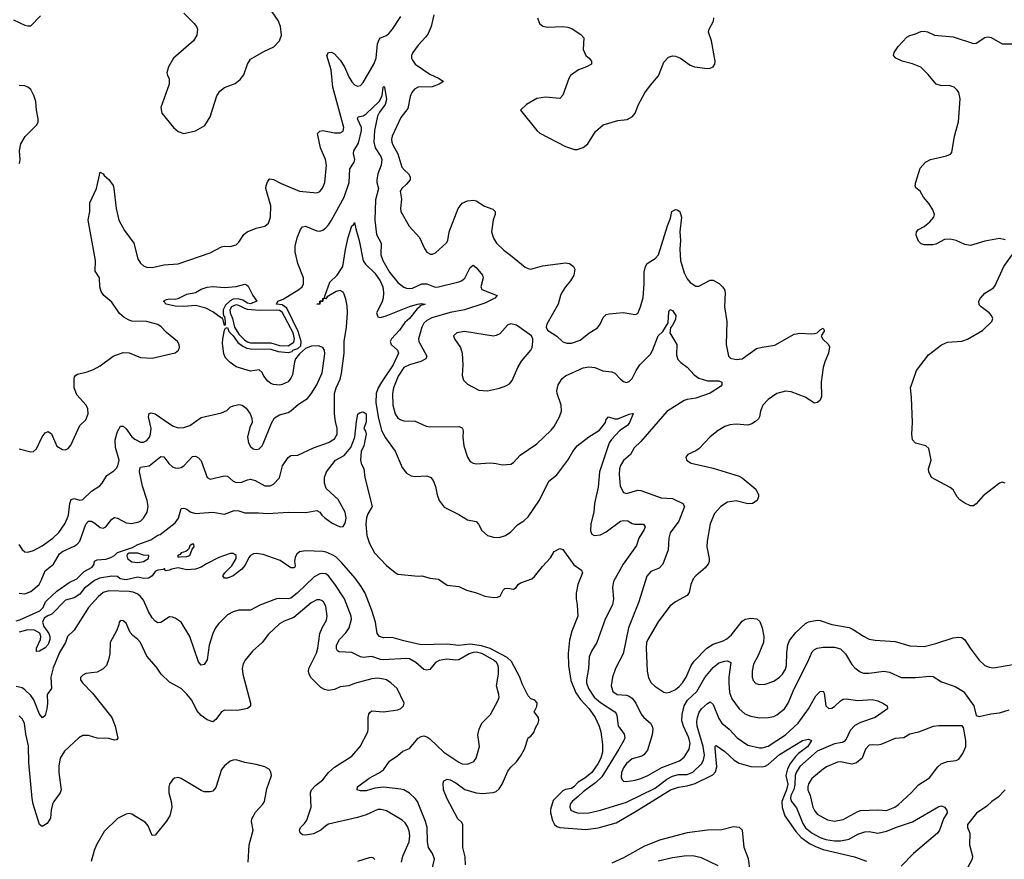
# Model space of a CAD drawing. Header units: inches. Extents: x 2134017 to 2292458, y 756222 to 916513.
# Tile 338 of 387: x 2241534 to 2248344, y 881569 to 887377. Entities that reach past the tile are written whole.
import ezdxf

# ---------------------------------------------------------------- set-up
doc = ezdxf.new("R2010")
doc.units = ezdxf.units.IN
doc.header["$MEASUREMENT"] = 0
doc.layers.add('C2848', color=7, linetype='Continuous')

msp = doc.modelspace()

# ---------------------------------------------------------------- linework, layer by layer
at = {"layer": 'C2848', "color": 5}
for points, elevation in [([(2241490, 887374.9), (2241570, 887339.5), (2241590, 887333), (2241610, 887334), (2241677.3, 887402.7)], 320), ([(2241530, 884409), (2241610, 884387.3), (2241629.6, 884390.4), (2241650, 884407.3), (2241690, 884490.6), (2241710, 884519.1), (2241730, 884527.7), (2241752.8, 884512.8), (2241790, 884427), (2241830, 884403.6), (2241850, 884402), (2241870, 884410.5), (2241887.1, 884432.9), (2241949.8, 884570.2), (2241990, 884608), (2242008.3, 884650), (2242004.7, 884684.7), (2241992.4, 884710), (2241930, 884781.6), (2241910, 884829.3), (2241909.8, 884890.2), (2241913, 884907), (2241921.7, 884918.3), (2241934.2, 884925.9), (2241999.3, 884940.7), (2242043, 884957), (2242090, 884983), (2242181.2, 885050), (2242250, 885075.5), (2242290, 885071.8), (2242370, 885040.2), (2242450, 885036.1), (2242610, 885073.4), (2242632.7, 885090), (2242639.3, 885110), (2242636, 885130), (2242625.2, 885150), (2242550, 885214), (2242513.2, 885253.2), (2242490, 885268.5), (2242410, 885288.1), (2242310, 885291.6), (2242290, 885297.4), (2242256.8, 885316.8), (2242225, 885345), (2242170, 885423.5), (2242115.6, 885470), (2242096.3, 885496.3), (2242087.1, 885530), (2242084.5, 885590), (2242056.6, 885636.6), (2242057.4, 885710), (2242006.2, 885990), (2242019.7, 886050), (2242018.9, 886110), (2242064, 886210), (2242090, 886322), (2242110, 886311.3), (2242118.4, 886298.4), (2242150, 886272), (2242179.1, 886230), (2242185.8, 886210), (2242200.2, 886070), (2242219.3, 885990), (2242258.4, 885918.4), (2242323.6, 885830), (2242350, 885721.6), (2242370, 885691.8), (2242390, 885675.2), (2242410, 885665.5), (2242450, 885662.6), (2242530, 885681.7), (2242630, 885687.7), (2242850, 885763.6), (2242930, 885805.7), (2242950, 885810.3), (2242990, 885807.4), (2243030, 885819.5), (2243050, 885838.7), (2243083.1, 885890), (2243106.6, 885910), (2243170, 885934.9), (2243230, 885948.7), (2243254.3, 885970), (2243268.8, 886011.2), (2243270.7, 886090), (2243237.2, 886210), (2243238.5, 886230), (2243250, 886260.7), (2243264.7, 886275.2), (2243290, 886272.3), (2243343.2, 886243.2), (2243470, 886191.2), (2243590, 886179.5), (2243610, 886188.7), (2243628.7, 886211.3), (2243643.1, 886250), (2243656.4, 886370), (2243648.6, 886410), (2243613.3, 886490), (2243594, 886590), (2243610, 886606), (2243630, 886610.2), (2243710, 886594), (2243750, 886593.1), (2243770, 886606.4), (2243775.3, 886630), (2243699.6, 886910), (2243687, 887030), (2243658, 887130), (2243669.4, 887150), (2243690, 887151.6), (2243710, 887140.9), (2243750, 887095.5), (2243779.8, 887050), (2243810, 886980.3), (2243830, 886946.3), (2243850, 886926.5), (2243870, 886917.7), (2243890, 886921.7), (2243910, 886941.1), (2243983.9, 887070), (2243998.3, 887110), (2244009.3, 887210.7), (2244020, 887240), (2244029.2, 887250.8), (2244070, 887268.1), (2244090, 887283.9), (2244112.2, 887310), (2244170, 887399.6)], 280), ([(2242670, 887421.3), (2242741.3, 887350), (2242755.8, 887330), (2242763.1, 887310), (2242758.7, 887270), (2242735.8, 887230), (2242596.4, 887110), (2242562.4, 887050), (2242550.4, 887010), (2242555.8, 886990), (2242568.5, 886970), (2242568.5, 886930), (2242510.6, 886770), (2242516.3, 886730), (2242598, 886630), (2242630, 886602.4), (2242669.5, 886590.5), (2242750, 886608.5), (2242814.2, 886645.8), (2242850, 886704), (2242897.2, 886850), (2242917.3, 886882.7), (2242950, 886907.4), (2243024.1, 886935.9), (2243058, 886962), (2243084.5, 886995.5), (2243108.7, 887070), (2243130, 887102.6), (2243223.3, 887156.7), (2243290.7, 887189.3), (2243331.3, 887230), (2243344, 887270), (2243338, 887330), (2243320.9, 887370), (2243279.6, 887430)], 320), ([(2244397.1, 887410), (2244380.5, 887330), (2244358.6, 887281.4), (2244342.4, 887257.6), (2244290, 887201.5), (2244253, 887150), (2244244.8, 887130), (2244244.7, 887110), (2244250, 887095.5), (2244269.6, 887069.6), (2244370, 886999.7), (2244434, 886970), (2244466, 886950), (2244434, 886930), (2244387.4, 886912.6), (2244290, 886911), (2244263.4, 886896.6), (2244246.9, 886873.1), (2244235, 886845), (2244217.2, 886762.8), (2244170, 886699.5), (2244111, 886570), (2244106.2, 886550), (2244107, 886530), (2244114.2, 886510), (2244148.6, 886448.6), (2244177.1, 886357.1), (2244194.7, 886334.7), (2244223.7, 886310), (2244234.9, 886290), (2244233.4, 886270), (2244210, 886238.7), (2244177, 886210), (2244166, 886190), (2244174.1, 886134.1), (2244167.7, 886070), (2244170.2, 886050), (2244228.4, 885948.4), (2244298.4, 885870), (2244333.5, 885793.5), (2244350, 885768), (2244374.4, 885754.4), (2244390, 885754), (2244410, 885763.1), (2244485.9, 885834.1), (2244494, 885850), (2244504.7, 885910), (2244566.8, 886070), (2244593.3, 886106.7), (2244630, 886122.7), (2244670, 886128.5), (2244690, 886123.1), (2244747.5, 886087.5), (2244805.4, 886065.4), (2244822.4, 886050), (2244822.8, 886042.8), (2244822.6, 886030), (2244808.7, 885991.3), (2244797.2, 885910), (2244810, 885866), (2244831.3, 885831.3), (2244881.4, 885781.4), (2244929, 885749), (2245030, 885666), (2245050, 885654.9), (2245070, 885652.2), (2245150, 885674.9), (2245310, 885694.9), (2245336, 885690), (2245364, 885670), (2245372.7, 885650), (2245365.5, 885610), (2245343.8, 885570), (2245310, 885529.6), (2245284.6, 885490), (2245274.9, 885470), (2245258.7, 885410), (2245179.1, 885270), (2245174.8, 885250), (2245184.7, 885230), (2245250, 885186.7), (2245290, 885148.9), (2245318.9, 885138.9), (2245350, 885140.2), (2245410, 885160.2), (2245470, 885209.1), (2245530, 885245.7), (2245549.1, 885270.9), (2245570, 885317.1), (2245590, 885336.5), (2245610, 885342.3), (2245708.8, 885351.2), (2245790, 885337.3), (2245810, 885344.7), (2245828.7, 885391.3), (2245845.3, 885454.7), (2245854, 885550), (2245853.3, 885630), (2245861.4, 885670), (2245874, 885690), (2245930, 885724.7), (2245951.6, 885750), (2246013.5, 885950), (2246036.2, 886003.8), (2246043.5, 886050), (2246070, 886064.2), (2246081.8, 886061.8), (2246099.5, 886050), (2246110.2, 886010.2), (2246100.6, 885910), (2246103.9, 885850), (2246099.5, 885790), (2246105, 885710), (2246130, 885626.7), (2246150, 885583.1), (2246170, 885558.9), (2246210, 885533.4), (2246230, 885533.4), (2246310, 885574), (2246330, 885574.3), (2246372, 885552), (2246395.3, 885530), (2246407.9, 885510), (2246413.4, 885490), (2246409.2, 885390), (2246423.8, 885290), (2246420.3, 885130), (2246437, 885050), (2246450, 885034.4), (2246490, 885026.2), (2246530, 885030.2), (2246630, 885101.2), (2246670, 885112.1), (2246755.7, 885124.3), (2246890, 885200.9), (2246928.8, 885208.8), (2247010, 885203), (2247033.2, 885206.8), (2247049, 885211), (2247070, 885232), (2247090, 885242), (2247098, 885230), (2247096.9, 885223.1), (2247078, 885190), (2247086, 885170), (2247127.3, 885130), (2247133.8, 885113.8), (2247128.7, 885070), (2247103.1, 885010), (2247091.5, 884970), (2247077.6, 884870), (2247080.4, 884770), (2247070, 884746), (2247050.8, 884730), (2247030, 884723.7), (2246966.1, 884766.1), (2246870, 884803.5), (2246830, 884806.6), (2246770, 884791.1), (2246710.5, 884750), (2246674.9, 884710), (2246658.4, 884670), (2246650, 884629), (2246643.4, 884616.6), (2246622.8, 884597.2), (2246598.4, 884581.6), (2246570, 884571.8), (2246490, 884578.4), (2246446.6, 884573.4), (2246410, 884562.9), (2246364.8, 884535.2), (2246310, 884491.6), (2246230, 884407.3), (2246210, 884393.6), (2246156, 884370), (2246141, 884350), (2246146.8, 884330), (2246178, 884310), (2246330, 884274.3), (2246510, 884219.5), (2246530, 884208.2), (2246624.9, 884130), (2246644.9, 884090), (2246644, 884076), (2246634.8, 884050), (2246602, 884030), (2246570, 884026.9), (2246490, 884047.8), (2246430, 884038.5), (2246384, 884010), (2246339.6, 883960.4), (2246310.3, 883890), (2246289, 883770), (2246286.5, 883730), (2246303.6, 883650), (2246303.1, 883630), (2246295.3, 883610), (2246275.8, 883584.2), (2246210.2, 883529.8), (2246191.8, 883508.2), (2246176.2, 883470), (2246165.2, 883414.8), (2246150, 883393.3), (2246068.7, 883351.3), (2246030, 883321.1), (2245950, 883211.2), (2245877.6, 883090), (2245870.2, 883070), (2245866.2, 883030), (2245873.4, 882870), (2245883.4, 882823.4), (2245901.3, 882790), (2245926.2, 882766.2), (2245990, 882725.5), (2246010, 882721.8), (2246030, 882724.7), (2246070, 882744), (2246096, 882764), (2246119.1, 882790), (2246142.4, 882830), (2246178.3, 882910), (2246199.4, 882940.6), (2246285.3, 883030), (2246330, 883058.4), (2246398.9, 883081.1), (2246425.4, 883094.6), (2246457.1, 883122.8), (2246530, 883215.6), (2246550.7, 883229.3), (2246590, 883236.9), (2246631.9, 883231.9), (2246653.6, 883213.6), (2246670.2, 883170.2), (2246681.3, 883110), (2246677.6, 883070), (2246641.6, 882978.4), (2246610, 882918), (2246600.2, 882870), (2246599.6, 882830), (2246606.6, 882806.6), (2246625.8, 882785.8), (2246650, 882779), (2246690, 882779.6), (2246750, 882802.2), (2246790, 882828.1), (2246809.8, 882850), (2246830, 882883.7), (2246838.6, 882910), (2246840.7, 882999.3), (2246847.2, 883052.7), (2246857.4, 883082.6), (2246902.2, 883137.8), (2246970, 883201.3), (2246990, 883211.8), (2247050, 883223.6), (2247070, 883221.5), (2247150, 883192.6), (2247271.6, 883171.6), (2247299.5, 883159.5), (2247370, 883111.6), (2247410, 883091.6), (2247450, 883084.4), (2247590, 883075.6), (2247690, 883046), (2247790, 883042.3), (2247870, 883062.6), (2247990, 883101.3), (2248030, 883106.4), (2248050, 883102.4), (2248070, 883088), (2248107, 883030), (2248170, 882946), (2248210, 882910.4), (2248238.3, 882898.3), (2248270, 882893.4), (2248430, 882921.5)], 280), ([(2245114.9, 887390), (2245129.1, 887349.1), (2245151.4, 887331.4), (2245185.9, 887325.9), (2245289.5, 887329.5), (2245325.8, 887325.8), (2245354.3, 887314.3), (2245413.9, 887273.9), (2245434.9, 887250), (2245430.3, 887170), (2245449.2, 887129.2), (2245473, 887110), (2245488, 887090), (2245487.7, 887070), (2245454.8, 887050), (2245399.3, 887030), (2245343.7, 886990), (2245332.4, 886970), (2245290, 886854), (2245270, 886832.3), (2245170, 886841), (2245110, 886831.1), (2245038.8, 886790), (2244998, 886750), (2245110.2, 886610.2), (2245132.2, 886592.2), (2245310, 886499.5), (2245370, 886479.3), (2245390, 886479.3), (2245430, 886492.7), (2245462.8, 886517.2), (2245516.3, 886603.7), (2245570, 886648.4), (2245670, 886679.3), (2245734.9, 886685.1), (2245772.7, 886707.3), (2245789.7, 886730.3), (2245814.3, 886790), (2245856.9, 886870), (2245896.1, 886923.9), (2245951.8, 886988.2), (2245990, 887082), (2246022.4, 887117.6), (2246050, 887127), (2246070, 887124.9), (2246104, 887110), (2246170, 887061.6), (2246202, 887050), (2246290, 887039.5), (2246310, 887041.1), (2246330, 887050.7), (2246342.9, 887070), (2246343.6, 887090), (2246318.4, 887230), (2246298.4, 887290), (2246303.6, 887310), (2246332.6, 887367.4), (2246334, 887390)], 320), ([(2248350, 885853), (2248310, 885862.6), (2248210, 885844.4), (2248110, 885815.4), (2248070, 885821.1), (2248010, 885849.7), (2247970, 885858.8), (2247930, 885856.8), (2247870, 885825.1), (2247850, 885820.4), (2247790, 885818.7), (2247770, 885825.6), (2247750, 885843.7), (2247733.8, 885886.2), (2247735.6, 885910), (2247750, 885924.4), (2247790, 885946.4), (2247830, 885978), (2247857.6, 886010), (2247861.6, 886030), (2247850, 886061.2), (2247823.3, 886103.3), (2247784, 886150), (2247762, 886190), (2247732.9, 886212.9), (2247726.6, 886226.6), (2247732.7, 886252.7), (2247762.6, 886350), (2247798, 886390), (2247832.7, 886410), (2247945.1, 886434.9), (2247972.6, 886447.4), (2247982, 886458), (2247998.4, 886570), (2248027.6, 886670), (2248039.7, 886830), (2248030, 886872.3), (2248018.7, 886890), (2247997, 886910), (2247970, 886919.7), (2247901.8, 886921.8), (2247872.7, 886930), (2247817.8, 886997.8), (2247767.6, 887047.6), (2247710, 887070.6), (2247638.4, 887090), (2247594.3, 887110), (2247577.7, 887130), (2247581.1, 887150), (2247610, 887190.2), (2247670, 887254.9), (2247690, 887268.2), (2247730, 887278), (2247766.2, 887293.8), (2247790, 887297.1), (2247812.3, 887292.3), (2247862, 887270), (2247990, 887258.8), (2248130, 887211.7), (2248150, 887213.7), (2248210, 887254), (2248230, 887257.1), (2248253.5, 887253.5), (2248330.3, 887210.3), (2248410, 887210.3)], 280), ([(2241527.5, 883747.5), (2241551.3, 883711.3), (2241570, 883695.8), (2241590, 883693.4), (2241630, 883706), (2241690, 883737.1), (2241762.5, 883790), (2241804, 883830), (2241845.7, 883890), (2241864.7, 883930), (2241871.2, 883950), (2241880.5, 884030), (2241890, 884058.4), (2241910, 884064.7), (2241950, 884053.7), (2241970, 884058.8), (2242030, 884116.5), (2242088.1, 884151.9), (2242104, 884170), (2242135.8, 884224.2), (2242184.2, 884255.8), (2242204.2, 884275.8), (2242213, 884290), (2242221.7, 884330), (2242196.9, 884416.9), (2242193.7, 884470), (2242210, 884528), (2242230, 884566), (2242250, 884565.3), (2242270, 884546), (2242310, 884491.1), (2242330, 884474.3), (2242370, 884455.4), (2242390, 884454.4), (2242413.9, 884466.1), (2242431.1, 884488.9), (2242439.3, 884510), (2242442.5, 884550), (2242424.7, 884630), (2242430, 884652), (2242442, 884658), (2242470, 884650.4), (2242590, 884566.9), (2242630, 884554.7), (2242670, 884555.2), (2242711.2, 884568.8), (2242790, 884625.7), (2242930, 884657.3), (2242966.3, 884673.7), (2242990, 884696), (2243010, 884706), (2243050, 884714.8), (2243072, 884710), (2243101, 884690), (2243127.3, 884650), (2243139.9, 884619.9), (2243140.5, 884590), (2243125.1, 884554.9), (2243110.3, 884490), (2243116, 884450), (2243130, 884423.8), (2243148.2, 884408.2), (2243170, 884404.2), (2243190.7, 884409.3), (2243210, 884428.4), (2243217.5, 884442.5), (2243274.3, 884585.7), (2243296.1, 884623.9), (2243330, 884643.8), (2243390, 884659.5), (2243410, 884670.4), (2243461.8, 884718.2), (2243523.3, 884756.7), (2243550, 884788.2), (2243590, 884850.6), (2243626.5, 884933.5), (2243645.1, 885065.1), (2243642.4, 885090), (2243629.7, 885109.7), (2243599.7, 885119.7), (2243550, 885117.4), (2243510, 885102.9), (2243470, 885066.6), (2243441.3, 885030), (2243433.7, 885010), (2243420.3, 884919.7), (2243410, 884897.2), (2243390, 884872.7), (2243350, 884852.7), (2243330, 884849.4), (2243290, 884852.7), (2243270, 884861.2), (2243250, 884877.2), (2243222.7, 884910), (2243210, 884935.3), (2243190, 884955.3), (2243130, 884946), (2243030, 884976), (2242990, 885006), (2242957.6, 885037.6), (2242946, 885066), (2242936.6, 885136.6), (2242938.7, 885170), (2242951.1, 885228.9), (2242956.5, 885243.5), (2242970, 885248), (2242979.5, 885219.5), (2243010, 885190.1), (2243043.2, 885143.2), (2243077.5, 885117.5), (2243105.2, 885105.2), (2243130, 885101), (2243270, 885098.5), (2243321.8, 885081.8), (2243390, 885075.1), (2243417.4, 885082.6), (2243423.4, 885090), (2243457.4, 885102.6), (2243478.5, 885121.5), (2243479.9, 885150), (2243460.5, 885220.5), (2243381.6, 885381.6), (2243350, 885403.8), (2243309.6, 885410), (2243318.7, 885430), (2243356, 885444), (2243464.4, 885510), (2243486.8, 885530), (2243497.8, 885550), (2243496.2, 885590), (2243457, 885690), (2243439, 885770), (2243439.8, 885810), (2243452.9, 885867.1), (2243475.3, 885924.7), (2243490, 885944), (2243510, 885948.4), (2243590, 885916.5), (2243610, 885914.4), (2243630, 885921.6), (2243650, 885936.4), (2243670, 885957.6), (2243690, 885990.3), (2243777.5, 886150), (2243811.9, 886250), (2243816, 886344), (2243847, 886390), (2243851.7, 886410), (2243843.1, 886450), (2243843.8, 886470), (2243876.8, 886523.2), (2243897, 886610), (2243898.2, 886630), (2243870, 886691.3), (2243875.6, 886704.4), (2243910, 886712), (2243930, 886726), (2244019.1, 886810), (2244041.1, 886850), (2244048.7, 886910), (2244053.4, 886913.4), (2244058, 886910), (2244070, 886824), (2244060.5, 886790), (2244022.1, 886737.9), (2244009.3, 886710), (2243988.9, 886610), (2243983.9, 886530), (2243992.1, 886490), (2244032.3, 886430), (2244038, 886410), (2244033.8, 886370), (2244011.5, 886310), (2244003.5, 886270), (2244004.1, 886250), (2244015.1, 886210), (2243995.4, 886130), (2243989.4, 885990), (2244002.7, 885890), (2244034, 885830), (2244032.7, 885750), (2244045, 885710), (2244092.3, 885630), (2244150, 885559.6), (2244190, 885527.7), (2244210, 885519.6), (2244230, 885518), (2244250, 885520.7), (2244315.3, 885550), (2244350, 885550.2), (2244407.6, 885527.6), (2244430, 885527.8), (2244570, 885562.8), (2244590, 885571.4), (2244611.7, 885588.3), (2244650, 885661.6), (2244670, 885677.6), (2244690, 885662), (2244735.8, 885610), (2244738.7, 885590), (2244723.1, 885530), (2244730.6, 885510), (2244836.3, 885470), (2244820.4, 885450), (2244750, 885415.4), (2244610.7, 885369.3), (2244510, 885352.1), (2244385.1, 885314.9), (2244350, 885297), (2244330, 885276.5), (2244315.9, 885250), (2244291.1, 885170), (2244294.4, 885150), (2244349.1, 885050), (2244342.6, 885030), (2244308.3, 885011.6), (2244230, 884989.9), (2244190, 884969.8), (2244152.3, 884910), (2244118.9, 884830), (2244111.5, 884790), (2244114.3, 884710), (2244130.1, 884650.1), (2244150, 884621.3), (2244170, 884608.4), (2244190, 884602.7), (2244270, 884599.6), (2244345.7, 884565.7), (2244370, 884561.1), (2244570, 884562), (2244590, 884555.5), (2244595.5, 884550), (2244600.3, 884530), (2244597.8, 884490), (2244605.3, 884430), (2244630.3, 884350.3), (2244650, 884321.6), (2244670, 884308.7), (2244690, 884305.3), (2244788.3, 884311.7), (2244830, 884307.4), (2244870, 884297), (2244930, 884301.6), (2244950, 884313), (2244995.8, 884364.2), (2245110, 884442.4), (2245210, 884537), (2245230, 884563.8), (2245267.4, 884630), (2245281.7, 884670), (2245279.7, 884710), (2245251.1, 884790), (2245249.7, 884810), (2245257.4, 884850), (2245285.2, 884894.8), (2245310, 884914.3), (2245430, 884969), (2245470, 884976), (2245511.5, 884971.5), (2245567.9, 884947.9), (2245630, 884940.9), (2245650, 884932), (2245688.7, 884890), (2245710, 884873.4), (2245730, 884867.6), (2245750, 884873.7), (2245770, 884895.8), (2245796.5, 884950), (2245822.7, 884990), (2245895.9, 885064.1), (2245911.7, 885088.3), (2245949.4, 885190.6), (2245981.1, 885218.9), (2246019.1, 885280.9), (2246023.8, 885356.2), (2246030, 885371.3), (2246050, 885364.9), (2246071, 885330), (2246070, 885304), (2246050, 885263.7), (2246034.9, 885245.1), (2246030.3, 885210), (2246077.8, 885130), (2246076.1, 885056.1), (2246086.9, 885026.9), (2246106.1, 885006.1), (2246150, 884974), (2246199.8, 884919.8), (2246230, 884898.1), (2246290, 884877.6), (2246370, 884878.7), (2246390.8, 884870), (2246390.7, 884850), (2246380.3, 884839.7), (2246310, 884794.3), (2246210, 884759.2), (2246150, 884749.8), (2246130, 884742), (2246010, 884666.6), (2245830, 884458), (2245784.7, 884415.3), (2245757.4, 884370), (2245710, 884327.8), (2245690, 884293.6), (2245682.3, 884270), (2245679.2, 884230), (2245688, 884150), (2245710, 884106), (2245730, 884100.4), (2245810, 884122.6), (2245830, 884119.5), (2245970, 884070.2), (2246050, 884064.9), (2246120.7, 884030), (2246132.4, 884010), (2246091.9, 883908.1), (2246032.8, 883827.3), (2246023.1, 883790), (2246019.5, 883710), (2245983.1, 883610), (2245957.5, 883582.5), (2245899.7, 883560.3), (2245872, 883528), (2245815.2, 883350), (2245743.8, 883170), (2245708.3, 882990), (2245655.2, 882890), (2245633, 882830), (2245625.2, 882770), (2245635.3, 882730), (2245666, 882710), (2245730, 882703.9), (2245750, 882697.8), (2245770, 882684.2), (2245795.6, 882650), (2245832.3, 882572.3), (2245850.1, 882550.1), (2245895.8, 882510), (2245908.9, 882490), (2245912.9, 882470), (2245909.2, 882430), (2245876.1, 882323.9), (2245850, 882292.3), (2245836.7, 882283.3), (2245770, 882265.2), (2245730, 882231.6), (2245710, 882203.1), (2245696.6, 882170), (2245694.1, 882134.1), (2245699.9, 882119.9), (2245710.3, 882110.3), (2245730, 882106.9), (2245790, 882116.8), (2245830, 882128.8), (2245877.7, 882150), (2245975.5, 882204.5), (2246098.5, 882250), (2246130, 882275), (2246163.6, 882330), (2246171, 882370), (2246161.3, 882410), (2246123.9, 882490), (2246113.1, 882526.9), (2246116.3, 882570), (2246129.1, 882630), (2246153.4, 882670), (2246218.4, 882730), (2246273, 882827), (2246330, 882895.9), (2246370, 882927.5), (2246410, 882940.2), (2246430, 882942.4), (2246452.3, 882930), (2246439.4, 882830), (2246439, 882790), (2246444, 882724), (2246458.9, 882679), (2246510.7, 882610.7), (2246550, 882575.8), (2246590, 882560.2), (2246650, 882548.3), (2246710, 882550.2), (2246750, 882558), (2246770, 882568), (2246823.9, 882610), (2246849, 882650), (2246890, 882748.2), (2246982.6, 882930), (2247015.7, 883004.3), (2247030, 883020.2), (2247049.3, 883030.7), (2247090, 883037.2), (2247170, 883036.3), (2247210, 883025.2), (2247245, 882990), (2247290, 882917), (2247310, 882894.3), (2247346.5, 882866.5), (2247370, 882856.9), (2247410, 882856.5), (2247510, 882871), (2247550, 882862.8), (2247630, 882825.8), (2247730, 882827.2), (2247830, 882836.3), (2247852.7, 882832.7), (2247910, 882797.3), (2248003.6, 882763.6), (2248061.6, 882730), (2248133, 882630), (2248150, 882564.7), (2248170, 882556), (2248250, 882574.4), (2248310, 882581.6), (2248377.6, 882602.4)], 260), ([(2241530, 886382.8), (2241535.1, 886390), (2241537, 886410), (2241531.6, 886470), (2241542, 886518), (2241571.4, 886568.6), (2241651.2, 886648.8), (2241660.7, 886670), (2241661.6, 886690), (2241649.7, 886749.7), (2241645.1, 886810), (2241631.8, 886851.8), (2241610, 886893.6), (2241590, 886909.6), (2241570, 886918), (2241530, 886921.3)], 320), ([(2241530, 883409.1), (2241570, 883406.2), (2241610, 883420.7), (2241667.4, 883470), (2241683.2, 883496.8), (2241710, 883564.2), (2241768.6, 883611.4), (2241810, 883682.6), (2241830, 883697.3), (2241910, 883734.2), (2241931.3, 883748.7), (2241950, 883769.2), (2241990, 883888), (2242010, 883908.7), (2242030, 883907.4), (2242054.1, 883894.1), (2242090, 883864.9), (2242110, 883859.5), (2242130, 883868.7), (2242170, 883921.1), (2242190, 883932.4), (2242210, 883929.2), (2242270, 883897.1), (2242310, 883891), (2242357.4, 883902.6), (2242372.2, 883910), (2242390, 883927.7), (2242414.6, 883970), (2242421.7, 884010), (2242415.2, 884050), (2242384, 884150), (2242363.2, 884250), (2242363.5, 884270), (2242370, 884281.1), (2242430, 884291.4), (2242510, 884356.5), (2242530, 884352.6), (2242566.2, 884306.2), (2242590, 884285), (2242610, 884276.3), (2242630, 884274.3), (2242650, 884278.8), (2242670, 884291.3), (2242730, 884356), (2242750, 884357.4), (2242770, 884347.2), (2242790, 884324.4), (2242830, 884210.7), (2242850, 884199.5), (2242950, 884222.3), (2242970, 884219.5), (2243010, 884184.6), (2243030, 884174.9), (2243070, 884178), (2243110, 884194.4), (2243130, 884197.6), (2243162, 884190), (2243230, 884151.7), (2243267.1, 884152.9), (2243290, 884163.7), (2243330, 884208), (2243351.7, 884290), (2243390, 884348.5), (2243410, 884361.3), (2243456.4, 884363.6), (2243564.7, 884415.2), (2243670, 884452.4), (2243710, 884477.4), (2243728.7, 884510), (2243729.8, 884550), (2243717.6, 884597.6), (2243710.6, 884650), (2243711.7, 884790), (2243722.7, 884830), (2243750.9, 884890), (2243759.6, 884930), (2243778.4, 885070), (2243779.1, 885150), (2243794.1, 885250), (2243800.4, 885350), (2243798.2, 885398.2), (2243790, 885442.9), (2243777.9, 885477.9), (2243770, 885492.3), (2243750, 885502.7), (2243723, 885497), (2243660.7, 885459.3), (2243650, 885446.6), (2243631.6, 885448.4), (2243630.7, 885430), (2243611, 885429), (2243610.5, 885410), (2243589.2, 885410), (2243609.3, 885410.7), (2243610, 885430.4), (2243629.3, 885430.7), (2243629.3, 885449.3), (2243644.7, 885455.3), (2243643.2, 885463.2), (2243678, 885562), (2243730.3, 885609.7), (2243769, 885670), (2243786.4, 885786.4), (2243805.7, 885870), (2243830, 885950.4), (2243842, 885958), (2243850, 885973.4), (2243857.8, 885930), (2243882.6, 885850), (2243909.6, 885709.6), (2243924.9, 885684.9), (2243990, 885623.2), (2244027.4, 885570), (2244045.4, 885530), (2244050.1, 885490), (2244046.9, 885450), (2244038.5, 885421.5), (2244002.2, 885350), (2244010, 885321.3), (2244030, 885317.7), (2244069.1, 885329.1), (2244230, 885393.4), (2244286, 885410), (2244313.1, 885413.1), (2244337.3, 885410), (2244302.3, 885397.7), (2244301.3, 885390), (2244282.6, 885377.4), (2244230, 885310.7), (2244198.7, 885281.3), (2244160.1, 885230), (2244104.3, 885170), (2244096.8, 885150), (2244103.3, 885130), (2244145.8, 885090), (2244154.3, 885070), (2244117, 884990), (2244035.2, 884870), (2244012.9, 884830), (2244000.3, 884790), (2243998, 884730), (2244012.4, 884630), (2244035.6, 884535.6), (2244063.5, 884483.5), (2244130, 884392.7), (2244178.2, 884278.2), (2244210, 884240.4), (2244242, 884222), (2244270, 884218), (2244350, 884222.4), (2244377.3, 884210), (2244393, 884190), (2244408.9, 884148.9), (2244420.2, 884090), (2244434.7, 884050), (2244470, 884004.2), (2244570, 883953.4), (2244630, 883917.3), (2244690, 883904.9), (2244707.2, 883887.2), (2244730, 883844), (2244769, 883809), (2244810, 883797.6), (2244850, 883795.8), (2244893.2, 883810), (2244930, 883834.9), (2244976.2, 883883.8), (2245021.6, 883910), (2245050, 883937.6), (2245130, 884052.2), (2245194.2, 884185.8), (2245250, 884228.7), (2245326, 884330), (2245359.2, 884390), (2245390, 884428.7), (2245469.2, 884490.8), (2245543.2, 884536.8), (2245586.3, 884590), (2245590, 884610.8), (2245606, 884630), (2245650, 884616.9), (2245670, 884616.5), (2245750, 884648), (2245770, 884652.7), (2245776, 884650), (2245751.1, 884590), (2245737.2, 884570), (2245684, 884536), (2245626.4, 884473.6), (2245612, 884450), (2245543.8, 884250), (2245535.9, 884144.1), (2245509.6, 884030.4), (2245505.2, 883970), (2245484.4, 883890), (2245481.1, 883841.1), (2245490, 883819.1), (2245506, 883810), (2245550, 883814.7), (2245590, 883834.3), (2245690, 883907.2), (2245710, 883913.8), (2245740.7, 883910), (2245770, 883891.8), (2245787, 883887), (2245847.4, 883887.4), (2245859.6, 883870), (2245852.6, 883850), (2245816.2, 883790), (2245799.5, 883740.5), (2245706.6, 883610), (2245641.1, 883490), (2245633.4, 883450), (2245640.6, 883370), (2245633.5, 883330), (2245583.8, 883230), (2245525.2, 883070), (2245489.2, 883010), (2245473.2, 882970), (2245468.2, 882888.2), (2245453.6, 882810), (2245455.1, 882790), (2245467.5, 882750), (2245506.7, 882690), (2245550, 882653), (2245650.1, 882590.1), (2245658.8, 882578.8), (2245664.6, 882564.6), (2245673.3, 882493.4), (2245715, 882435), (2245719, 882410), (2245712.4, 882390), (2245678.9, 882330), (2245559.3, 882140.7), (2245519.4, 882100.6), (2245430, 882036), (2245397, 882003), (2245354.7, 881970), (2245341.2, 881950), (2245338.5, 881930), (2245346, 881910), (2245370, 881896.9), (2245391.7, 881891.7), (2245430, 881888.2), (2245470, 881891), (2245550.2, 881910.2), (2245730, 881965.5), (2245930, 882061.8), (2246010, 882123.4), (2246050, 882144.5), (2246090, 882155.5), (2246150, 882156.8), (2246190, 882172.5), (2246250, 882230.2), (2246264.1, 882256), (2246270.8, 882289.2), (2246262.1, 882350), (2246220.4, 882490), (2246218, 882522), (2246221.9, 882550), (2246233.5, 882586.5), (2246249.1, 882610), (2246290, 882646.8), (2246310, 882659), (2246330, 882639.6), (2246370, 882543.1), (2246389.3, 882510), (2246441.2, 882470), (2246496.9, 882410), (2246570, 882359.7), (2246650, 882340.2), (2246670, 882339.3), (2246710, 882352.7), (2246830, 882429.5), (2246917.7, 882510), (2246989.3, 882610.7), (2247040.3, 882699.7), (2247070, 882730.3), (2247090, 882732.4), (2247098.3, 882718.3), (2247109.5, 882630), (2247130, 882612.2), (2247150, 882614.5), (2247170, 882627), (2247210, 882664.7), (2247230, 882677.2), (2247250, 882678.9), (2247330, 882667.1), (2247430, 882674.3), (2247470, 882665.3), (2247504.9, 882650), (2247534, 882630), (2247535.5, 882610), (2247450.2, 882549.8), (2247350, 882515.2), (2247310, 882494.4), (2247278.8, 882461.2), (2247250, 882400.5), (2247236.9, 882383.1), (2247223.4, 882376.6), (2247170, 882368.3), (2247050, 882317), (2246930, 882210.4), (2246904, 882170), (2246896.3, 882150), (2246895.6, 882084.4), (2246887.4, 882052.6), (2246868.2, 882010), (2246865.8, 881990), (2246872.2, 881970), (2246905.5, 881925.5), (2246950, 881815.9), (2246970, 881786.1), (2247015.9, 881750), (2247070, 881719.5), (2247110, 881706.4), (2247170, 881696.6), (2247210, 881698.1), (2247270.3, 881709.7), (2247330, 881743), (2247380, 881760), (2247410, 881762.2), (2247470, 881750.2), (2247530, 881763), (2247605.5, 881794.5), (2247710, 881828.4), (2247890, 881935), (2247910, 881938.2), (2247930, 881930.7), (2247947.2, 881910), (2247948.6, 881890), (2247922.3, 881850), (2247895.4, 881770), (2247882.4, 881750), (2247715, 881610), (2247630, 881522.5)], 240), ([(2248350, 884172), (2248330, 884177), (2248310, 884172), (2248197.7, 884082.3), (2248150, 884027), (2248130, 884014.5), (2248110, 884014), (2248070, 884031.6), (2248036, 884056), (2248017.5, 884077.5), (2247990, 884125.1), (2247970, 884141.3), (2247840.5, 884210), (2247821.1, 884250), (2247820.5, 884270), (2247838, 884330), (2247822.7, 884410), (2247802, 884430), (2247728.7, 884448.7), (2247709.6, 884470), (2247705.1, 884510), (2247709.7, 884590.3), (2247702.7, 884762.7), (2247695.6, 884830), (2247736.9, 884950), (2247820.6, 885059.4), (2247910, 885127.7), (2247950, 885145.5), (2248050, 885152.4), (2248090, 885166.4), (2248193.6, 885226.4), (2248258, 885290), (2248263.6, 885310), (2248256.3, 885330), (2248238.7, 885350), (2248183.6, 885390), (2248170, 885405.1), (2248167.8, 885430), (2248178.7, 885450), (2248210, 885484.9), (2248270, 885522.6), (2248281.8, 885538.2), (2248340.9, 885670), (2248397.7, 885750)], 280), ([(2241510, 883219), (2241535.4, 883224.6), (2241671.9, 883288.1), (2241696.4, 883310), (2241712.4, 883350), (2241720.4, 883359.6), (2241790, 883424.7), (2241876.2, 883483.8), (2241929.3, 883510), (2241980.6, 883559.4), (2242036, 883590), (2242049.2, 883610), (2242050, 883630.6), (2242070, 883640.7), (2242130, 883644.9), (2242162.9, 883657.1), (2242189.6, 883670.4), (2242210, 883690.5), (2242314.8, 883725.2), (2242350, 883746.8), (2242441.7, 883778.3), (2242490, 883810.4), (2242504.8, 883815.2), (2242610, 883896), (2242631.5, 883928.5), (2242650, 883994.8), (2242670, 883998), (2242690, 883990.4), (2242713.4, 883973.4), (2242750, 883962), (2242870, 883970.4), (2242950, 883955.5), (2243017.2, 883982.8), (2243050, 883978.7), (2243090, 883965.3), (2243186.4, 883966.4), (2243250, 883961.5), (2243391.4, 883971.4), (2243512, 883968), (2243590, 883982.8), (2243610, 883971), (2243623, 883950), (2243644.4, 883930), (2243694.4, 883894.4), (2243750, 883868.3), (2243770, 883871.4), (2243784.7, 883895.3), (2243791.4, 883928.6), (2243784.7, 883970), (2243737.1, 884057.1), (2243653.5, 884133.5), (2243642, 884170), (2243641.6, 884210), (2243655.6, 884250), (2243717.4, 884330), (2243776.9, 884363.1), (2243823.3, 884416.7), (2243851.2, 884490), (2243862.4, 884597.6), (2243872.7, 884647.3), (2243883.2, 884656.8), (2243910, 884664.9), (2243930.2, 884650), (2243930, 884594), (2243914.8, 884550), (2243926, 884530), (2243930.3, 884510), (2243914, 884430), (2243894.4, 884390), (2243891.7, 884330), (2243895.3, 884310), (2243913.6, 884270), (2243920.7, 884210), (2243971.6, 884010), (2243940.6, 883959.4), (2243931.9, 883930), (2243927.2, 883887.2), (2243933.7, 883810), (2243954.3, 883754.3), (2243988.1, 883688.1), (2244070, 883601.7), (2244130, 883552.2), (2244150, 883542.4), (2244290, 883528.2), (2244314, 883530), (2244373.2, 883513.2), (2244430, 883507.3), (2244490, 883465.5), (2244570, 883455.3), (2244624.7, 883430), (2244692.4, 883412.4), (2244751.3, 883390), (2244810, 883379.1), (2244838, 883382), (2244858, 883390), (2244878, 883430), (2244890, 883442), (2244910, 883444.7), (2244950, 883438), (2244968, 883450), (2244982, 883470), (2244997.5, 883482.5), (2245075.6, 883510), (2245094.7, 883525.3), (2245150, 883594.4), (2245206.2, 883653.8), (2245230, 883697.3), (2245270, 883718), (2245290, 883711), (2245366.1, 883606.1), (2245419.3, 883570), (2245426.7, 883550), (2245394.9, 883470), (2245382.6, 883410), (2245381.6, 883370), (2245390.4, 883330), (2245393.7, 883250), (2245353.1, 883146.9), (2245335.8, 883084.2), (2245328.1, 882991.9), (2245329.5, 882910), (2245346.2, 882806.2), (2245381.2, 882721.2), (2245413.6, 882673.6), (2245471.8, 882610), (2245514.7, 882550), (2245541.3, 882490), (2245553.5, 882450), (2245564.3, 882364.3), (2245565.6, 882310), (2245552.8, 882270), (2245532.8, 882230), (2245490, 882170), (2245442.1, 882130), (2245396.6, 882103.4), (2245366.8, 882070), (2245350, 882058.2), (2245307.8, 882052.2), (2245290, 882042.5), (2245223.7, 881976.3), (2245205.2, 881914.8), (2245204.6, 881890), (2245218.2, 881838.2), (2245233.2, 881810), (2245250, 881796), (2245270, 881788.5), (2245450, 881776.4), (2245533.8, 881786.2), (2245658.2, 881821.8), (2245798.6, 881901.4), (2246035.3, 882050), (2246090, 882069), (2246150, 882077.5), (2246206.1, 882093.9), (2246327, 882153), (2246345.9, 882174.1), (2246355.4, 882210), (2246344.2, 882335.8), (2246344.7, 882350), (2246350, 882357.6), (2246410, 882315.4), (2246474.9, 882254.9), (2246510, 882233.2), (2246590, 882210.7), (2246670, 882208.6), (2246690, 882212.6), (2246710, 882224.1), (2246790, 882293.4), (2246947.2, 882390), (2246990, 882399.7), (2247010.6, 882390.6), (2246983.9, 882350), (2246919.9, 882300.1), (2246900.7, 882279.3), (2246864.7, 882235.3), (2246843.9, 882196.1), (2246832.7, 882150), (2246846.1, 882090), (2246836.6, 882050), (2246805.1, 881970), (2246806.8, 881926.8), (2246826.7, 881870), (2246901.3, 881761.3), (2246939.9, 881719.9), (2246997.7, 881677.7), (2247036.9, 881656.9), (2247090, 881636.6), (2247307.5, 881587.5), (2247390, 881556.9)], 220), ([(2244616.3, 881530), (2244614.7, 881585.3), (2244599.6, 881650), (2244599.7, 881810), (2244590, 881826.6), (2244565.1, 881850), (2244490, 881986.6), (2244464.4, 882050), (2244463, 882097), (2244468.1, 882111.9), (2244480.1, 882119.9), (2244490, 882123.8), (2244510, 882119.5), (2244550, 882097.4), (2244611.8, 882051.8), (2244690, 882028.1), (2244734.6, 882025.4), (2244807.6, 882032.4), (2244830, 882039.1), (2244850, 882057.3), (2244871.3, 882088.7), (2244910, 882178.8), (2244930, 882206.8), (2244970, 882244), (2244997.5, 882282.5), (2245025.1, 882330), (2245049.6, 882410.4), (2245070, 882422), (2245090, 882446.8), (2245101.3, 882478.7), (2245120.7, 882510), (2245125.1, 882530), (2245122.9, 882550), (2245092.7, 882590), (2245110, 882626), (2245112.1, 882652.1), (2245097.2, 882670), (2245070, 882679.5), (2245050, 882699.3), (2245010, 882784), (2244994, 882830), (2244936.4, 882936.4), (2244905.1, 882965.1), (2244787.3, 883027.3), (2244726.8, 883046.8), (2244650, 883057.5), (2244570, 883047.6), (2244490, 883057.3), (2244310, 883051.6), (2244190, 883079.7), (2244110, 883104.6), (2244050, 883101.3), (2244021.2, 883110), (2244007, 883130), (2243993.6, 883210), (2243969.8, 883290), (2243922.2, 883410), (2243896, 883456), (2243853.9, 883513.9), (2243761, 883621), (2243720.3, 883660.3), (2243696.1, 883676.1), (2243653.5, 883693.5), (2243630, 883698.1), (2243510, 883703.9), (2243470, 883696.9), (2243450, 883680.5), (2243440, 883660), (2243435.2, 883630), (2243438, 883602), (2243436.4, 883590), (2243430, 883584.2), (2243410, 883586), (2243335, 883635), (2243217.7, 883677.7), (2243170, 883684.1), (2243150, 883682), (2243130.1, 883669.9), (2243121.4, 883658.6), (2243090, 883601), (2243070, 883576.4), (2243010, 883529.8), (2242970, 883513.6), (2242950, 883513.2), (2242938, 883530), (2242951.8, 883550), (2243000.3, 883599.7), (2243030.7, 883649.3), (2243031.1, 883670), (2243010, 883684.2), (2242990, 883683.8), (2242910, 883656.5), (2242826.2, 883613.8), (2242790, 883589.8), (2242750, 883576.4), (2242690, 883571.1), (2242630, 883584.2), (2242583.1, 883576.9), (2242570, 883568.3), (2242545.2, 883565.2), (2242538, 883570), (2242538, 883578), (2242530, 883578), (2242527.3, 883572.7), (2242490, 883569.4), (2242470, 883558.9), (2242450.3, 883529.7), (2242426.8, 883513.2), (2242390, 883512.5), (2242350, 883520.6), (2242270, 883502.1), (2242229, 883510), (2242210, 883525.2), (2242170, 883528), (2242086.2, 883513.8), (2242050, 883498.1), (2241978.6, 883441.4), (2241950, 883402.3), (2241910, 883376.9), (2241850, 883360.7), (2241755.4, 883264.6), (2241727.3, 883252.7), (2241703.7, 883236.3), (2241690.3, 883210), (2241700.4, 883180.4), (2241734.3, 883130), (2241741.8, 883110), (2241741.5, 883090), (2241730, 883054.3), (2241710, 883032.4), (2241670, 883009.6), (2241650, 883006.6), (2241649.8, 883030), (2241676.9, 883090), (2241678.9, 883110), (2241673.3, 883133.3), (2241635, 883155), (2241590, 883157.6), (2241530, 883141.4)], 220), ([(2244366.5, 881413.5), (2244403.1, 881570), (2244390, 881609.5), (2244362.2, 881650), (2244354.8, 881690), (2244351.4, 881790), (2244339.8, 881830), (2244284.7, 881970), (2244269.7, 881990), (2244230, 882026), (2244190, 882049), (2244170, 882055.2), (2244050, 882069.3), (2243990, 882060.5), (2243930, 882043.6), (2243890, 882041.8), (2243868.4, 882050), (2243871.3, 882070), (2243950, 882131.5), (2244015.2, 882164.8), (2244050, 882189.2), (2244091.6, 882248.4), (2244150, 882287.2), (2244183.5, 882316.5), (2244230, 882335.8), (2244290, 882406.4), (2244310, 882419.5), (2244330, 882423.1), (2244350, 882417), (2244370, 882403.7), (2244467.9, 882310), (2244570, 882240.5), (2244594.8, 882230), (2244630, 882227.1), (2244674.6, 882245.4), (2244690.9, 882269.1), (2244713.3, 882350), (2244702.5, 882430), (2244711.9, 882470), (2244731.2, 882510), (2244789.2, 882570.8), (2244843.9, 882670), (2244849.8, 882690), (2244848.7, 882710), (2244832.3, 882770), (2244844.9, 882850), (2244846.2, 882890), (2244842.7, 882910), (2244832.5, 882930), (2244809.3, 882950), (2244730, 882993), (2244690, 883001.7), (2244670, 883000.5), (2244641.6, 882990), (2244570, 882947.9), (2244550, 882946), (2244485.4, 882954.5), (2244435.6, 882944.4), (2244410.3, 882929.7), (2244370, 882882.9), (2244350, 882878.4), (2244330, 882882.9), (2244274, 882930), (2244230, 882954.8), (2244210, 882958.5), (2244050, 882948.8), (2244030, 882951.6), (2243970, 882973), (2243910, 882965.6), (2243890, 882969.9), (2243830, 882999.6), (2243743.3, 883003.3), (2243730.9, 883010.9), (2243724.1, 883024.1), (2243725.3, 883050), (2243746.3, 883090), (2243790, 883136.5), (2243813.3, 883170), (2243828.4, 883230), (2243826.3, 883250), (2243780.6, 883370), (2243713.5, 883473.5), (2243670, 883529.8), (2243650, 883543.1), (2243630, 883547), (2243610, 883544.8), (2243570, 883523.8), (2243452.4, 883410), (2243410, 883376.1), (2243389.9, 883369.9), (2243330, 883373.8), (2243309.4, 883370.6), (2243193.7, 883326.3), (2243130, 883291.6), (2243050, 883291.5), (2243010, 883280.5), (2242970, 883260.5), (2242910, 883201.1), (2242887.6, 883170), (2242870, 883131.6), (2242844.8, 883050), (2242830, 882949.3), (2242810, 882915.6), (2242790, 882911.6), (2242770, 882936), (2242711.2, 883111.2), (2242649.7, 883209.7), (2242610, 883236.2), (2242590, 883245.1), (2242570, 883245.6), (2242510, 883208.3), (2242490, 883204.8), (2242470, 883216.4), (2242450, 883239.7), (2242424.3, 883284.3), (2242390, 883362.4), (2242370, 883387.2), (2242350, 883402.9), (2242317.5, 883417.5), (2242290, 883422.5), (2242150, 883425.4), (2242110, 883414), (2242075.7, 883384.3), (2242009.4, 883310), (2241910, 883153.1), (2241864.1, 883110), (2241850.9, 883070), (2241810, 882998.9), (2241766, 882894), (2241748.3, 882828.3), (2241754.7, 882750), (2241724.4, 882710), (2241725.6, 882650), (2241721, 882610), (2241710, 882565.1), (2241692.3, 882547.7), (2241670, 882573), (2241632.3, 882672.3), (2241610, 882701.6), (2241570, 882740.7), (2241550, 882754.4), (2241510, 882763.5)], 240), ([(2244173.6, 881550), (2244182.9, 881590), (2244227.8, 881690), (2244232, 881731.9), (2244227, 881767), (2244216.1, 881796.1), (2244200.8, 881820.8), (2244180, 881840), (2244070, 881905.6), (2244034.6, 881914.6), (2244010, 881913.2), (2243930, 881876.8), (2243870, 881857.6), (2243670, 881811.6), (2243650, 881800.7), (2243615.5, 881770), (2243565.8, 881745.8), (2243510, 881737), (2243490, 881739.3), (2243472.7, 881752.7), (2243469.6, 881770), (2243477, 881790), (2243503.1, 881816.9), (2243519, 881841), (2243550.6, 881930), (2243546, 882030), (2243552.8, 882050), (2243580.3, 882079.7), (2243630, 882118.3), (2243670, 882168.9), (2243710, 882207.4), (2243830, 882283.8), (2243888, 882350), (2243940.5, 882450), (2243945.1, 882470), (2243945.1, 882550), (2243947.8, 882572.2), (2243954.8, 882585.2), (2243970, 882596.3), (2244050, 882590.3), (2244150, 882603.6), (2244170, 882612.4), (2244187.6, 882630), (2244193.3, 882650), (2244143.5, 882750), (2244101.3, 882790), (2244070, 882809.8), (2244050, 882815.8), (2244010, 882821.5), (2243970, 882818.5), (2243850, 882785.1), (2243810, 882769.6), (2243750, 882761.7), (2243710, 882743.1), (2243670, 882736.8), (2243642.9, 882742.9), (2243617.2, 882757.2), (2243550, 882824.4), (2243535, 882850), (2243530.7, 882870), (2243533.2, 882890), (2243585.8, 882994.2), (2243595.8, 883030), (2243610.5, 883130), (2243625.2, 883170), (2243655.5, 883224.5), (2243661, 883250), (2243650, 883319.5), (2243634.2, 883350), (2243620.3, 883360.3), (2243610, 883364.5), (2243590, 883362.9), (2243550, 883343.7), (2243430, 883241.5), (2243363.6, 883216.4), (2243330, 883197.2), (2243254.4, 883125.6), (2243210, 883068.4), (2243143.6, 883010), (2243092.3, 882947.7), (2243078.7, 882921.3), (2243071.7, 882890), (2243076.5, 882850), (2243130.2, 882650), (2243130, 882629), (2243110, 882612), (2243040.9, 882599.1), (2242950, 882600.7), (2242930, 882589.4), (2242890, 882536), (2242870, 882519.3), (2242830, 882534.7), (2242790, 882563.5), (2242759, 882599), (2242724.5, 882670), (2242690, 882712.6), (2242650, 882749.6), (2242570, 882795.1), (2242511.8, 882850), (2242479, 882899), (2242413.4, 882973.4), (2242369.6, 883070), (2242351.8, 883090), (2242316.8, 883116.8), (2242298.9, 883138.9), (2242270, 883202), (2242250, 883219), (2242230, 883222), (2242221, 883210), (2242218.8, 883190), (2242204, 883150), (2242160.5, 883070), (2242157.1, 882990), (2242148.4, 882950), (2242133.4, 882910), (2242110, 882886), (2242070, 882862.7), (2241990, 882854), (2241970, 882843.7), (2241953.7, 882826.3), (2241953.4, 882810), (2241968, 882790), (2242037.4, 882717.4), (2242170.5, 882550), (2242194.9, 882490), (2242212.4, 882407.6), (2242204, 882396), (2242190, 882394), (2242150, 882404.4), (2242070, 882408.2), (2242010, 882426), (2241970, 882425.6), (2241943, 882410), (2241842.7, 882317.3), (2241814.3, 882270), (2241804.2, 882215.8), (2241804.5, 882170), (2241820.3, 882050), (2241813.4, 882030), (2241770.3, 881970), (2241760.9, 881950), (2241750.3, 881910), (2241746.6, 881853.4), (2241722.6, 881817.4), (2241690, 881797), (2241670, 881809.4), (2241627.4, 881950), (2241619.1, 881990), (2241597.6, 882237.6), (2241593.9, 882354), (2241575.4, 882435.4), (2241566.6, 882510), (2241550, 882542), (2241530, 882562.4)], 260), ([(2243113.3, 881550), (2243121.7, 881670), (2243149.6, 881770), (2243136.2, 881830), (2243139.7, 881850), (2243164.9, 881895.1), (2243215.6, 881950), (2243226, 881970), (2243244.1, 882055.9), (2243274.5, 882150), (2243271.8, 882171.8), (2243261.2, 882190), (2243229, 882210), (2243170, 882225.1), (2243090, 882238), (2243030, 882256.3), (2243010, 882255.8), (2242990, 882248), (2242950, 882216.3), (2242930.3, 882190), (2242890, 882065.2), (2242870, 882039.5), (2242850, 882035.6), (2242810, 882037), (2242790, 882044.5), (2242650, 882129.3), (2242630, 882135.1), (2242604.7, 882130), (2242590, 882119), (2242570.7, 882090), (2242566, 882070), (2242564.4, 882030), (2242580.4, 881970), (2242585.3, 881930), (2242572, 881870), (2242546.7, 881830), (2242470, 881735.6), (2242450, 881735.1), (2242421.5, 881801.5), (2242404.6, 881824.6), (2242310, 881881.6), (2242290, 881885.1), (2242270, 881880.7), (2242209, 881851), (2242118.6, 881761.4), (2242064.9, 881670), (2242048.5, 881630), (2242026.9, 881553.1)], 280), ([(2248348.8, 882050), (2248302, 881998), (2248257.1, 881970), (2248222.6, 881937.4), (2248152.4, 881887.6), (2248090.3, 881810), (2248088.8, 881790), (2248105.5, 881750), (2248102.6, 881670), (2248124.4, 881590), (2248121.6, 881570), (2248090.3, 881509.7)], 260), ([(2246585.1, 881490), (2246573.6, 881573.6), (2246544.7, 881650), (2246532, 881770), (2246513.2, 881790), (2246470, 881794.8), (2246390, 881773.1), (2246290, 881771.6), (2246150, 881753.3), (2245958.4, 881701.6), (2245850, 881658.8), (2245710, 881580.1), (2245630, 881543)], 220), ([(2243990, 881569), (2243978.6, 881578.6), (2243970, 881582.9), (2243950, 881580.5), (2243870, 881553.3)], 280), ([(2246364.9, 881524.9), (2246250, 881580.4), (2246190, 881593.5), (2246130.7, 881590.7), (2246050, 881578.7), (2245950, 881556.2)], 240)]:
    msp.add_lwpolyline(points, dxfattribs=dict(at, elevation=elevation))
for points, elevation in [([(2243130, 885411.3), (2243110, 885414.8), (2243075.9, 885435.9), (2243045.2, 885445.2), (2243010, 885443), (2242988.7, 885431.3), (2242957.2, 885402.8), (2242941.8, 885370), (2242941.6, 885341.6), (2242945.5, 885325.5), (2242950, 885323.8), (2242956, 885290), (2242954.4, 885265.6), (2242950, 885262), (2242941.4, 885301.4), (2242933.4, 885313.4), (2242930, 885312.6), (2242870, 885356.5), (2242820.5, 885380.5), (2242750, 885400.2), (2242670, 885393.5), (2242610, 885394.5), (2242546, 885410), (2242529.4, 885430), (2242550, 885442.4), (2242570, 885446.4), (2242610, 885444.6), (2242630, 885448.8), (2242690, 885479.1), (2242750, 885490.2), (2242790, 885512.9), (2242830, 885527.6), (2242870, 885531.6), (2242950, 885525.2), (2243030, 885531.6), (2243090, 885548.4), (2243103.4, 885543.4), (2243114, 885534), (2243146, 885470), (2243174, 885430)], 260), ([(2243030, 885405.4), (2242999.4, 885390), (2242987.8, 885370), (2242988.9, 885350), (2243006.5, 885310), (2243019.1, 885250), (2243050, 885201.9), (2243090, 885159.6), (2243110, 885147.5), (2243130, 885142.5), (2243270, 885141.5), (2243330, 885122.1), (2243390, 885121.2), (2243430, 885146.7), (2243433.4, 885170), (2243425.4, 885210), (2243350, 885354.2), (2243330, 885364.6), (2243310, 885366.6), (2243190, 885365.1), (2243110, 885371.6), (2243090, 885377.9), (2243050, 885400.9)], 280), ([(2244930, 885273.3), (2244910, 885265.1), (2244855.3, 885204.7), (2244830, 885192.1), (2244810, 885188.6), (2244610, 885219.8), (2244558, 885210), (2244534, 885190), (2244540.5, 885170), (2244582, 885110), (2244594.9, 885070), (2244599.5, 884990), (2244594.6, 884914.6), (2244603.7, 884883.7), (2244630, 884855.5), (2244710, 884813.4), (2244770, 884808.8), (2244852.5, 884827.5), (2244896.8, 884843.2), (2244921.4, 884858.6), (2244939.1, 884880.9), (2244979.3, 884970), (2245004.8, 885015.2), (2245070, 885090.8), (2245077.4, 885110), (2245082.4, 885150), (2245082, 885170), (2245072.7, 885190), (2244970, 885264.5)], 280), ([(2242738, 883750), (2242726.8, 883750), (2242710, 883738), (2242702.8, 883717.2), (2242693.2, 883706.8), (2242681.7, 883698.3), (2242651.3, 883690), (2242642.5, 883677.5), (2242630, 883673.6), (2242624.9, 883664.9), (2242630, 883658), (2242638, 883662), (2242690, 883664.4), (2242710, 883671.3), (2242726.3, 883713.7), (2242741.2, 883730)], 220), ([(2242330, 883687), (2242290, 883686), (2242279.8, 883680.2), (2242274, 883670), (2242278.7, 883650), (2242310, 883626.2), (2242350, 883623.2), (2242390, 883629), (2242424, 883650), (2242426, 883670), (2242390, 883674), (2242350, 883686.6)], 220), ([(2248032.9, 882492.9), (2247890, 882491.9), (2247852.7, 882487.3), (2247750, 882447.9), (2247690, 882434.8), (2247650, 882409.8), (2247590, 882403.9), (2247490, 882362.3), (2247470, 882358), (2247430, 882361.7), (2247410, 882357.7), (2247382.8, 882330), (2247359.7, 882270), (2247322.6, 882237.4), (2247290, 882228.2), (2247210, 882242.6), (2247190, 882241), (2247114.9, 882210), (2247090, 882193.3), (2247012.6, 882127.4), (2246990, 882091), (2246983.9, 882070), (2246983.9, 882050), (2247000.6, 882010), (2247019.4, 881930), (2247030, 881907.2), (2247050, 881881.3), (2247121.6, 881841.6), (2247170, 881832.8), (2247230, 881844.3), (2247330, 881900.2), (2247350, 881907.1), (2247470, 881911), (2247530, 881905.8), (2247586.3, 881930), (2247612.1, 881947.9), (2247699.8, 882030), (2247750, 882084.5), (2247826.7, 882133.3), (2247885.1, 882210), (2247908.2, 882230), (2247950, 882246.3), (2248010, 882252.2), (2248030, 882263.1), (2248057.9, 882302.1), (2248077.2, 882350), (2248077.2, 882390), (2248062, 882482), (2248051.5, 882491.5)], 260)]:
    msp.add_lwpolyline(points, close=True, dxfattribs=dict(at, elevation=elevation))

doc.saveas('drawing.dxf')
